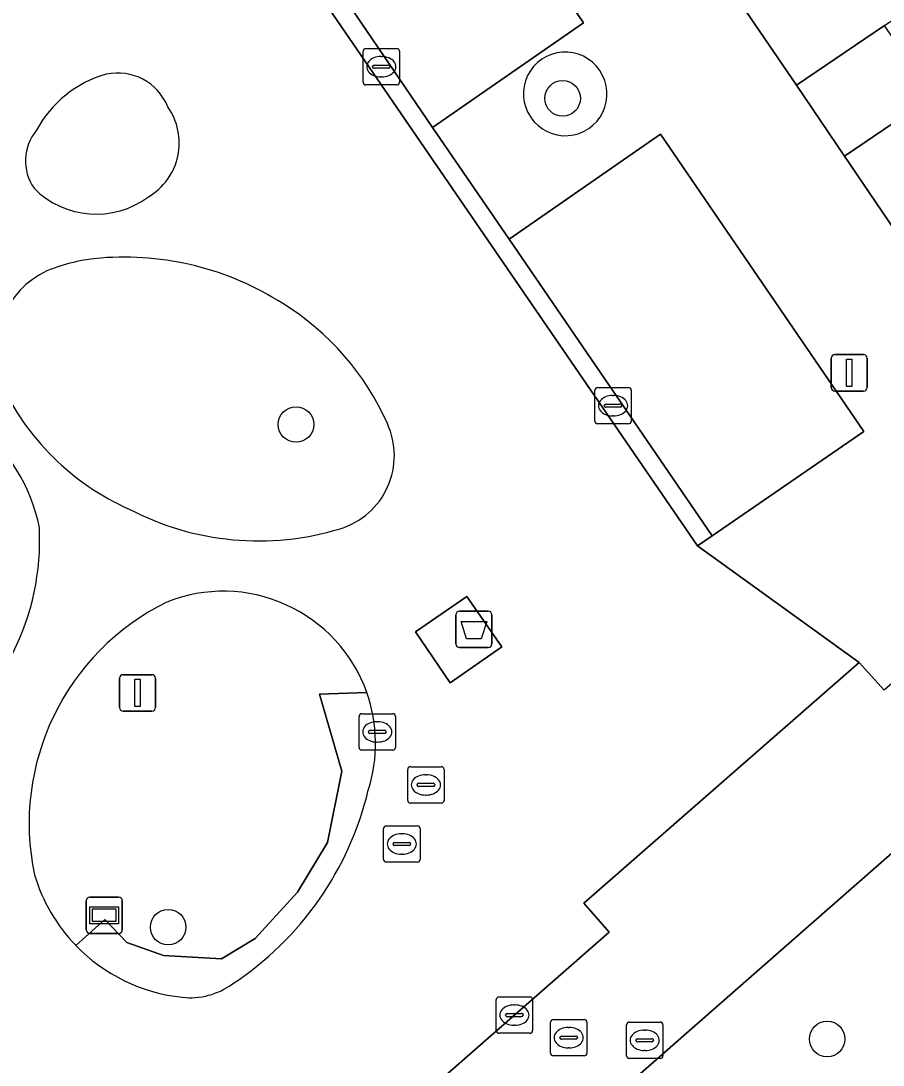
# Model space of a CAD drawing. Extents: x 155275 to 156265, y 382654 to 383635.
# Drawn here: x 156007.7 to 156031.4, y 383317.06 to 383345.75 of the extents above; entities that cross this region are included whole.
import ezdxf

# ---------------------------------------------------------------- set-up
doc = ezdxf.new("R2010")
doc.units = 0
for name, color, linetype in [('IMGEO_Afval_apart_plaats', 7, 'Continuous'), ('IMGEO_Berm_groen', 7, 'Continuous'), ('IMGEO_Boom', 7, 'Continuous'), ('IMGEO_Erf', 7, 'Continuous'), ('IMGEO_Groenvoorziening', 7, 'Continuous'), ('IMGEO_Kolk', 7, 'Continuous'), ('IMGEO_Lichtmast', 7, 'Continuous'), ('IMGEO_Pand', 7, 'Continuous'), ('IMGEO_Parkeervlak_open', 7, 'Continuous'), ('IMGEO_Rijbaan_lokaal_gesloten', 7, 'Continuous'), ('IMGEO_Rioolput', 7, 'Continuous'), ('IMGEO_Verklikker', 7, 'Continuous'), ('IMGEO_Voetpad_gesloten', 7, 'Continuous'), ('IMGEO_Voetpad_open', 7, 'Continuous')]:
    doc.layers.add(name, color=color, linetype=linetype)

msp = doc.modelspace()

# ---------------------------------------------------------------- linework, layer by layer
at = {"layer": 'IMGEO_Afval_apart_plaats'}
for p, q in [((156019.655, 383328.633), (156019.655, 383329.433)), ((156019.655, 383329.433), (156019.655, 383328.633)), ((156019.755, 383329.533), (156020.545, 383329.533)), ((156020.545, 383329.533), (156019.755, 383329.533)), ((156020.645, 383329.433), (156020.645, 383328.633)), ((156020.645, 383328.633), (156020.645, 383329.433)), ((156020.545, 383328.533), (156019.755, 383328.533)), ((156019.755, 383328.533), (156020.545, 383328.533))]:
    msp.add_line(p, q, dxfattribs=at)
msp.add_lwpolyline([(156019.798, 383329.247), (156020.502, 383329.247), (156020.353, 383328.777), (156019.947, 383328.777), (156019.798, 383329.247)], dxfattribs=at)
for centre, start, end in [((156019.755, 383329.433), 90, 180), ((156019.755, 383329.433), 90, 180), ((156020.545, 383329.433), 0, 90), ((156020.545, 383329.433), 360, 90), ((156019.755, 383328.633), 180, 270), ((156019.755, 383328.633), 180, 270), ((156020.545, 383328.633), 270, 0), ((156020.545, 383328.633), 270, 0)]:
    msp.add_arc(centre, 0.1, start, end, dxfattribs=at)
at = {"layer": 'IMGEO_Berm_groen'}
msp.add_lwpolyline([(156057.515, 383339.177), (156056.914, 383339.98), (156056.503, 383340.188), (156055.107, 383340.105), (156053.12, 383339.783), (156051.186, 383339.241), (156050.472, 383338.881), (156047.828, 383337.031), (156044.212, 383333.905), (156005.535, 383300.011), (155948.156, 383249.945), (155937.002, 383240.244)], dxfattribs=at)
at = {"layer": 'IMGEO_Boom'}
for centre in [(156022.588, 383343.625), (156015.26, 383334.664), (156011.745, 383320.85), (156029.861, 383317.776)]:
    msp.add_circle(centre, 0.489, dxfattribs=at)
at = {"layer": 'IMGEO_Erf'}
msp.add_lwpolyline([(156030.898, 383351.899), (156030.83, 383351.999), (156027.976, 383350.054), (156024.867, 383354.615), (156022.749, 383353.169), (156029.016, 383343.984), (156031.435, 383345.628), (156033.854, 383347.272), (156035.178, 383345.325), (156032.759, 383343.681), (156030.34, 383342.036), (156033.631, 383337.194), (156040.093, 383341.626), (156036.275, 383347.212), (156034.785, 383346.194)], close=True, dxfattribs=at)
at = {"layer": 'IMGEO_Groenvoorziening'}
for points in [[(156009.204, 383320.35), (156010.004, 383321.057), (156010.613, 383320.431), (156011.617, 383320.067), (156013.208, 383319.983), (156014.138, 383320.538), (156015.301, 383321.809), (156016.129, 383323.176), (156016.518, 383325.138), (156015.91, 383327.249), (156017.205, 383327.3)], [(156017.205, 383327.3), (156015.91, 383327.249), (156016.518, 383325.138), (156016.129, 383323.176), (156015.301, 383321.809), (156014.138, 383320.538), (156013.208, 383319.983), (156011.617, 383320.067), (156010.613, 383320.431), (156010.004, 383321.057), (156009.204, 383320.35)]]:
    msp.add_lwpolyline(points, dxfattribs=at)
for centre, radius, start, end in [((156022.658, 383343.752), 1.146, 33.7696, 214.4006), ((156010.902, 383341.259), 3.151, 105.8082, 151.7443), ((156010.353, 383342.829), 1.494, 22.2939, 101.9241), ((156022.663, 383343.744), 1.146, 213.9555, 34.2147), ((156010.327, 383342.403), 1.723, 300.4825, 35.1858), ((156009.142, 383341.908), 1.319, 140.2823, 214.7635), ((156009.767, 383342.855), 2.41, 224.8448, 306.5307), ((156010.261, 383334.421), 4.83, 94.3681, 112.4797), ((156010.542, 383331.2), 8.063, 57.2968, 94.6146), ((156009.465, 383336.649), 2.469, 115.1822, 198.9364), ((156011.038, 383331.722), 7.357, 23.7682, 58.3523), ((156013.524, 383338.765), 7.029, 204.5241, 246.1092), ((156003.708, 383330.978), 4.576, 10.6587, 95.4864), ((156015.862, 383333.809), 2.101, 286.9615, 24.7018), ((156014.235, 383339.144), 7.679, 242.398, 286.9601), ((156001.27, 383331.491), 6.943, 304.373, 2.7466), ((156013.263, 383325.897), 4.185, 19.5894, 111.8512), ((156014.704, 383323.7), 6.78, 116.2513, 192.0096), ((156013.258, 383325.898), 4.189, 342.1143, 19.5482), ((156008.673, 383326.652), 8.811, 303.316, 346.6148), ((156012.635, 383323.653), 4.762, 196.642, 223.9113), ((156012.629, 383323.662), 4.765, 224.0369, 264.0435), ((156012.354, 383320.874), 1.963, 263.608, 306.1616)]:
    msp.add_arc(centre, radius, start, end, dxfattribs=at)
at = {"layer": 'IMGEO_Kolk'}
for p, q in [((156017.105, 383344.069), (156017.105, 383344.921)), ((156017.18, 383344.995), (156018.032, 383344.995)), ((156018.106, 383344.921), (156018.106, 383344.069)), ((156017.593, 383344.775), (156017.618, 383344.775)), ((156017.364, 383344.489), (156017.364, 383344.501)), ((156017.802, 383344.452), (156017.404, 383344.452)), ((156017.407, 383344.538), (156017.805, 383344.538)), ((156017.848, 383344.501), (156017.848, 383344.489)), ((156017.616, 383344.215), (156017.591, 383344.215)), ((156018.032, 383343.995), (156017.18, 383343.995)), ((156023.55, 383335.681), (156024.402, 383335.681)), ((156023.475, 383334.755), (156023.475, 383335.607)), ((156023.963, 383335.461), (156023.988, 383335.461)), ((156024.476, 383335.607), (156024.476, 383334.755)), ((156023.734, 383335.175), (156023.734, 383335.187)), ((156024.172, 383335.138), (156023.774, 383335.138)), ((156023.777, 383335.224), (156024.175, 383335.224)), ((156024.218, 383335.187), (156024.218, 383335.175)), ((156023.986, 383334.901), (156023.961, 383334.901)), ((156024.402, 383334.681), (156023.55, 383334.681)), ((156020.763, 383318.007), (156020.763, 383318.859)), ((156020.838, 383318.933), (156021.69, 383318.933)), ((156021.764, 383318.859), (156021.764, 383318.007)), ((156021.065, 383318.476), (156021.463, 383318.476)), ((156021.251, 383318.713), (156021.276, 383318.713)), ((156021.022, 383318.427), (156021.022, 383318.439)), ((156021.46, 383318.39), (156021.062, 383318.39)), ((156021.506, 383318.439), (156021.506, 383318.427)), ((156021.69, 383317.933), (156020.838, 383317.933)), ((156021.274, 383318.153), (156021.249, 383318.153))]:
    msp.add_line(p, q, dxfattribs=at)
for points in [[(156017.105, 383344.069), (156017.105, 383344.921)], [(156017.18, 383344.995), (156018.032, 383344.995)], [(156018.106, 383344.921), (156018.106, 383344.069)], [(156018.032, 383343.995), (156017.18, 383343.995)], [(156023.55, 383335.681), (156024.402, 383335.681)], [(156023.475, 383334.755), (156023.475, 383335.607)], [(156024.476, 383335.607), (156024.476, 383334.755)], [(156024.402, 383334.681), (156023.55, 383334.681)], [(156020.763, 383318.007), (156020.763, 383318.859)], [(156020.838, 383318.933), (156021.69, 383318.933)], [(156021.764, 383318.859), (156021.764, 383318.007)], [(156021.69, 383317.933), (156020.838, 383317.933)]]:
    msp.add_lwpolyline(points, dxfattribs=at)
for centre, radius, start, end in [((156017.182, 383344.919), 0.0765, 91.552, 178.448), ((156017.182, 383344.919), 0.0765, 91.552, 178.448), ((156018.03, 383344.919), 0.0765, 1.552, 88.448), ((156018.03, 383344.919), 0.0765, 1.552, 88.448), ((156017.404, 383344.498), 0.0403, 85.8775, 175.7526), ((156017.401, 383344.488), 0.0366, 178.938, 274.7102), ((156017.805, 383344.495), 0.043, 264.8664, 352.4533), ((156017.809, 383344.5), 0.0386, 1.7309, 96.639), ((156017.182, 383344.071), 0.0765, 181.552, 268.448), ((156017.182, 383344.071), 0.0765, 181.552, 268.448), ((156018.03, 383344.071), 0.0765, 271.552, 358.448), ((156018.03, 383344.071), 0.0765, 271.552, 358.448), ((156023.552, 383335.605), 0.0765, 91.552, 178.448), ((156023.552, 383335.605), 0.0765, 91.552, 178.448), ((156024.4, 383335.605), 0.0765, 1.552, 88.448), ((156024.4, 383335.605), 0.0765, 1.552, 88.448), ((156023.774, 383335.184), 0.0403, 85.8775, 175.7526), ((156023.771, 383335.174), 0.0366, 178.938, 274.7102), ((156024.175, 383335.181), 0.043, 264.8664, 352.4533), ((156024.179, 383335.186), 0.0386, 1.7309, 96.639), ((156023.552, 383334.757), 0.0765, 181.552, 268.448), ((156023.552, 383334.757), 0.0765, 181.552, 268.448), ((156024.4, 383334.757), 0.0765, 271.552, 358.448), ((156024.4, 383334.757), 0.0765, 271.552, 358.448), ((156020.84, 383318.857), 0.0765, 91.552, 178.448), ((156020.84, 383318.857), 0.0765, 91.552, 178.448), ((156021.688, 383318.857), 0.0765, 1.552, 88.448), ((156021.688, 383318.857), 0.0765, 1.552, 88.448), ((156021.062, 383318.436), 0.0403, 85.8775, 175.7526), ((156021.467, 383318.438), 0.0386, 1.7309, 96.639), ((156021.059, 383318.426), 0.0366, 178.938, 274.7102), ((156021.463, 383318.433), 0.043, 264.8664, 352.4533), ((156020.84, 383318.009), 0.0765, 181.552, 268.448), ((156020.84, 383318.009), 0.0765, 181.552, 268.448), ((156021.688, 383318.009), 0.0765, 271.552, 358.448), ((156021.688, 383318.009), 0.0765, 271.552, 358.448)]:
    msp.add_arc(centre, radius, start, end, dxfattribs=at)
for centre, major_axis, ratio, start_param, end_param in [((156017.592, 383344.495), (-0.387, 0.002), 0.722429, 4.712389, 7.853982), ((156017.617, 383344.495), (-0.39, 0.002), 0.717154, 1.570796, 4.712389), ((156023.962, 383335.181), (-0.387, 0.002), 0.722429, 4.712389, 7.853982), ((156023.987, 383335.181), (-0.39, 0.002), 0.717154, 1.570796, 4.712389), ((156021.25, 383318.433), (-0.387, 0.002), 0.722429, 4.712389, 7.853982), ((156021.275, 383318.433), (-0.39, 0.002), 0.717154, 1.570796, 4.712389)]:
    msp.add_ellipse(centre, major_axis=major_axis, ratio=ratio, start_param=start_param, end_param=end_param, dxfattribs=at)
at = {"layer": 'IMGEO_Lichtmast'}
for p, q in [((156030.073, 383336.583), (156030.863, 383336.583)), ((156030.863, 383336.583), (156030.073, 383336.583)), ((156029.973, 383335.683), (156029.973, 383336.483)), ((156029.973, 383336.483), (156029.973, 383335.683)), ((156030.963, 383336.483), (156030.963, 383335.683)), ((156030.963, 383335.683), (156030.963, 383336.483)), ((156030.863, 383335.583), (156030.073, 383335.583)), ((156030.073, 383335.583), (156030.863, 383335.583)), ((156010.41, 383326.888), (156010.41, 383327.688)), ((156010.41, 383327.688), (156010.41, 383326.888)), ((156010.51, 383327.788), (156011.3, 383327.788)), ((156011.3, 383327.788), (156010.51, 383327.788)), ((156011.4, 383327.688), (156011.4, 383326.888)), ((156011.4, 383326.888), (156011.4, 383327.688)), ((156011.3, 383326.788), (156010.51, 383326.788)), ((156010.51, 383326.788), (156011.3, 383326.788))]:
    msp.add_line(p, q, dxfattribs=at)
for points in [[(156030.393, 383336.458), (156030.543, 383336.458), (156030.543, 383335.708), (156030.393, 383335.708), (156030.393, 383336.458)], [(156010.83, 383327.663), (156010.98, 383327.663), (156010.98, 383326.913), (156010.83, 383326.913), (156010.83, 383327.663)]]:
    msp.add_lwpolyline(points, dxfattribs=at)
for centre, start, end in [((156030.073, 383336.483), 90, 180), ((156030.073, 383336.483), 90, 180), ((156030.863, 383336.483), 0, 90), ((156030.863, 383336.483), 360, 90), ((156030.073, 383335.683), 180, 270), ((156030.073, 383335.683), 180, 270), ((156030.863, 383335.683), 270, 0), ((156030.863, 383335.683), 270, 0), ((156010.51, 383327.688), 90, 180), ((156010.51, 383327.688), 90, 180), ((156011.3, 383327.688), 0, 90), ((156011.3, 383327.688), 360, 90), ((156010.51, 383326.888), 180, 270), ((156010.51, 383326.888), 180, 270), ((156011.3, 383326.888), 270, 0), ((156011.3, 383326.888), 270, 0)]:
    msp.add_arc(centre, 0.1, start, end, dxfattribs=at)
at = {"layer": 'IMGEO_Pand'}
msp.add_lwpolyline([(156031.435, 383345.628), (156029.016, 383343.984), (156030.34, 383342.036), (156032.759, 383343.681)], close=True, dxfattribs=at)
at = {"layer": 'IMGEO_Parkeervlak_open'}
for points in [[(156013.451, 383351.009), (156019.012, 383342.824), (156023.166, 383345.698), (156017.624, 383353.837)], [(156021.124, 383339.76), (156026.703, 383331.602), (156030.867, 383334.472), (156025.284, 383342.638)]]:
    msp.add_lwpolyline(points, close=True, dxfattribs=at)
at = {"layer": 'IMGEO_Rijbaan_lokaal_gesloten'}
for points in [[(156044.212, 383333.905), (156047.828, 383337.031), (156045.433, 383339.61), (156037.02, 383332.253), (156034.148, 383329.741), (156031.424, 383327.359), (156030.742, 383328.123), (156023.168, 383321.513), (156023.865, 383320.715), (156015.69, 383313.548), (156015.009, 383314.336), (156007.467, 383307.738), (156008.12, 383306.942), (156002.698, 383302.212), (156002.101, 383301.691), (155975.918, 383278.787), (155970.509, 383274.055), (155962.933, 383267.457), (155961.175, 383265.928), (155960.371, 383265.229), (155945.85, 383252.589), (155936.216, 383244.222), (155920.936, 383230.952)], [(155937.002, 383240.244), (155948.156, 383249.945), (156005.535, 383300.011), (156044.212, 383333.905)]]:
    msp.add_lwpolyline(points, dxfattribs=at)
at = {"layer": 'IMGEO_Rioolput'}
for p, q in [((156016.993, 383325.79), (156016.993, 383326.642)), ((156017.068, 383326.716), (156017.92, 383326.716)), ((156017.481, 383326.496), (156017.506, 383326.496)), ((156017.994, 383326.642), (156017.994, 383325.79)), ((156017.252, 383326.21), (156017.252, 383326.222)), ((156017.295, 383326.259), (156017.693, 383326.259)), ((156017.736, 383326.222), (156017.736, 383326.21)), ((156017.69, 383326.173), (156017.292, 383326.173)), ((156017.504, 383325.936), (156017.479, 383325.936)), ((156017.92, 383325.716), (156017.068, 383325.716)), ((156018.33, 383324.334), (156018.33, 383325.186)), ((156018.405, 383325.26), (156019.257, 383325.26)), ((156019.331, 383325.186), (156019.331, 383324.334)), ((156018.632, 383324.803), (156019.03, 383324.803)), ((156018.818, 383325.04), (156018.843, 383325.04)), ((156018.589, 383324.754), (156018.589, 383324.766)), ((156019.027, 383324.717), (156018.629, 383324.717)), ((156019.073, 383324.766), (156019.073, 383324.754)), ((156019.257, 383324.26), (156018.405, 383324.26)), ((156018.841, 383324.48), (156018.816, 383324.48)), ((156017.743, 383323.635), (156018.595, 383323.635)), ((156017.668, 383322.709), (156017.668, 383323.561)), ((156018.156, 383323.415), (156018.181, 383323.415)), ((156018.669, 383323.561), (156018.669, 383322.709)), ((156017.927, 383323.129), (156017.927, 383323.141)), ((156018.365, 383323.092), (156017.967, 383323.092)), ((156017.97, 383323.178), (156018.368, 383323.178)), ((156018.411, 383323.141), (156018.411, 383323.129)), ((156018.179, 383322.855), (156018.154, 383322.855)), ((156018.595, 383322.635), (156017.743, 383322.635)), ((156022.256, 383317.387), (156022.256, 383318.239)), ((156022.331, 383318.313), (156023.183, 383318.313)), ((156023.257, 383318.239), (156023.257, 383317.387)), ((156024.42, 383318.241), (156025.272, 383318.241)), ((156022.744, 383318.093), (156022.769, 383318.093)), ((156024.345, 383317.315), (156024.345, 383318.167)), ((156024.833, 383318.021), (156024.858, 383318.021)), ((156025.346, 383318.167), (156025.346, 383317.315)), ((156022.515, 383317.807), (156022.515, 383317.819)), ((156022.953, 383317.77), (156022.555, 383317.77)), ((156022.558, 383317.856), (156022.956, 383317.856)), ((156022.999, 383317.819), (156022.999, 383317.807)), ((156024.604, 383317.735), (156024.604, 383317.747)), ((156025.042, 383317.698), (156024.644, 383317.698)), ((156024.647, 383317.784), (156025.045, 383317.784)), ((156025.088, 383317.747), (156025.088, 383317.735)), ((156023.183, 383317.313), (156022.331, 383317.313)), ((156022.767, 383317.533), (156022.742, 383317.533)), ((156024.856, 383317.461), (156024.831, 383317.461)), ((156025.272, 383317.241), (156024.42, 383317.241))]:
    msp.add_line(p, q, dxfattribs=at)
for points in [[(156016.993, 383325.79), (156016.993, 383326.642)], [(156017.068, 383326.716), (156017.92, 383326.716)], [(156017.994, 383326.642), (156017.994, 383325.79)], [(156017.92, 383325.716), (156017.068, 383325.716)], [(156018.33, 383324.334), (156018.33, 383325.186)], [(156018.405, 383325.26), (156019.257, 383325.26)], [(156019.331, 383325.186), (156019.331, 383324.334)], [(156019.257, 383324.26), (156018.405, 383324.26)], [(156017.743, 383323.635), (156018.595, 383323.635)], [(156017.668, 383322.709), (156017.668, 383323.561)], [(156018.669, 383323.561), (156018.669, 383322.709)], [(156018.595, 383322.635), (156017.743, 383322.635)], [(156022.256, 383317.387), (156022.256, 383318.239)], [(156022.331, 383318.313), (156023.183, 383318.313)], [(156023.257, 383318.239), (156023.257, 383317.387)], [(156024.42, 383318.241), (156025.272, 383318.241)], [(156024.345, 383317.315), (156024.345, 383318.167)], [(156025.346, 383318.167), (156025.346, 383317.315)], [(156023.183, 383317.313), (156022.331, 383317.313)], [(156025.272, 383317.241), (156024.42, 383317.241)]]:
    msp.add_lwpolyline(points, dxfattribs=at)
for centre, radius, start, end in [((156017.07, 383326.64), 0.0765, 91.552, 178.448), ((156017.07, 383326.64), 0.0765, 91.552, 178.448), ((156017.918, 383326.64), 0.0765, 1.552, 88.448), ((156017.918, 383326.64), 0.0765, 1.552, 88.448), ((156017.292, 383326.219), 0.0403, 85.8775, 175.7526), ((156017.289, 383326.209), 0.0366, 178.938, 274.7102), ((156017.693, 383326.216), 0.043, 264.8664, 352.4533), ((156017.697, 383326.221), 0.0386, 1.7309, 96.639), ((156017.07, 383325.792), 0.0765, 181.552, 268.448), ((156017.07, 383325.792), 0.0765, 181.552, 268.448), ((156017.918, 383325.792), 0.0765, 271.552, 358.448), ((156017.918, 383325.792), 0.0765, 271.552, 358.448), ((156018.407, 383325.184), 0.0765, 91.552, 178.448), ((156018.407, 383325.184), 0.0765, 91.552, 178.448), ((156019.255, 383325.184), 0.0765, 1.552, 88.448), ((156019.255, 383325.184), 0.0765, 1.552, 88.448), ((156018.629, 383324.763), 0.0403, 85.8775, 175.7526), ((156019.034, 383324.765), 0.0386, 1.7309, 96.639), ((156018.626, 383324.753), 0.0366, 178.938, 274.7102), ((156019.03, 383324.76), 0.043, 264.8664, 352.4533), ((156018.407, 383324.336), 0.0765, 181.552, 268.448), ((156018.407, 383324.336), 0.0765, 181.552, 268.448), ((156019.255, 383324.336), 0.0765, 271.552, 358.448), ((156019.255, 383324.336), 0.0765, 271.552, 358.448), ((156017.745, 383323.559), 0.0765, 91.552, 178.448), ((156017.745, 383323.559), 0.0765, 91.552, 178.448), ((156018.593, 383323.559), 0.0765, 1.552, 88.448), ((156018.593, 383323.559), 0.0765, 1.552, 88.448), ((156017.967, 383323.138), 0.0403, 85.8775, 175.7526), ((156017.964, 383323.128), 0.0366, 178.938, 274.7102), ((156018.368, 383323.135), 0.043, 264.8664, 352.4533), ((156018.372, 383323.14), 0.0386, 1.7309, 96.639), ((156017.745, 383322.711), 0.0765, 181.552, 268.448), ((156017.745, 383322.711), 0.0765, 181.552, 268.448), ((156018.593, 383322.711), 0.0765, 271.552, 358.448), ((156018.593, 383322.711), 0.0765, 271.552, 358.448), ((156022.333, 383318.237), 0.0765, 91.552, 178.448), ((156022.333, 383318.237), 0.0765, 91.552, 178.448), ((156023.181, 383318.237), 0.0765, 1.552, 88.448), ((156023.181, 383318.237), 0.0765, 1.552, 88.448), ((156024.422, 383318.165), 0.0765, 91.552, 178.448), ((156024.422, 383318.165), 0.0765, 91.552, 178.448), ((156025.27, 383318.165), 0.0765, 1.552, 88.448), ((156025.27, 383318.165), 0.0765, 1.552, 88.448), ((156022.555, 383317.816), 0.0403, 85.8775, 175.7526), ((156022.552, 383317.806), 0.0366, 178.938, 274.7102), ((156022.956, 383317.813), 0.043, 264.8664, 352.4533), ((156022.96, 383317.818), 0.0386, 1.7309, 96.639), ((156024.644, 383317.744), 0.0403, 85.8775, 175.7526), ((156024.641, 383317.734), 0.0366, 178.938, 274.7102), ((156025.045, 383317.741), 0.043, 264.8664, 352.4533), ((156025.049, 383317.746), 0.0386, 1.7309, 96.639), ((156022.333, 383317.389), 0.0765, 181.552, 268.448), ((156022.333, 383317.389), 0.0765, 181.552, 268.448), ((156023.181, 383317.389), 0.0765, 271.552, 358.448), ((156023.181, 383317.389), 0.0765, 271.552, 358.448), ((156024.422, 383317.317), 0.0765, 181.552, 268.448), ((156024.422, 383317.317), 0.0765, 181.552, 268.448), ((156025.27, 383317.317), 0.0765, 271.552, 358.448), ((156025.27, 383317.317), 0.0765, 271.552, 358.448)]:
    msp.add_arc(centre, radius, start, end, dxfattribs=at)
for centre, major_axis, ratio, start_param, end_param in [((156017.48, 383326.216), (-0.387, 0.002), 0.722429, 4.712389, 7.853982), ((156017.505, 383326.216), (-0.39, 0.002), 0.717154, 1.570796, 4.712389), ((156018.817, 383324.76), (-0.387, 0.002), 0.722429, 4.712389, 7.853982), ((156018.842, 383324.76), (-0.39, 0.002), 0.717154, 1.570796, 4.712389), ((156018.155, 383323.135), (-0.387, 0.002), 0.722429, 4.712389, 7.853982), ((156018.18, 383323.135), (-0.39, 0.002), 0.717154, 1.570796, 4.712389), ((156022.743, 383317.813), (-0.387, 0.002), 0.722429, 4.712389, 7.853982), ((156022.768, 383317.813), (-0.39, 0.002), 0.717154, 1.570796, 4.712389), ((156024.832, 383317.741), (-0.387, 0.002), 0.722429, 4.712389, 7.853982), ((156024.857, 383317.741), (-0.39, 0.002), 0.717154, 1.570796, 4.712389)]:
    msp.add_ellipse(centre, major_axis=major_axis, ratio=ratio, start_param=start_param, end_param=end_param, dxfattribs=at)
at = {"layer": 'IMGEO_Verklikker'}
for p, q in [((156009.595, 383321.677), (156010.385, 383321.677)), ((156010.385, 383321.677), (156009.595, 383321.677)), ((156009.495, 383320.777), (156009.495, 383321.577)), ((156009.495, 383321.577), (156009.495, 383320.777)), ((156010.485, 383321.577), (156010.485, 383320.777)), ((156010.485, 383320.777), (156010.485, 383321.577)), ((156010.385, 383320.677), (156009.595, 383320.677)), ((156009.595, 383320.677), (156010.385, 383320.677))]:
    msp.add_line(p, q, dxfattribs=at)
for points in [[(156009.596, 383321.409), (156010.384, 383321.409), (156010.384, 383320.945), (156009.596, 383320.945), (156009.596, 383321.409)], [(156009.661, 383321.344), (156009.661, 383321.01), (156010.319, 383321.01), (156010.319, 383321.344), (156009.661, 383321.344)]]:
    msp.add_lwpolyline(points, dxfattribs=at)
for centre, start, end in [((156009.595, 383321.577), 90, 180), ((156009.595, 383321.577), 90, 180), ((156010.385, 383321.577), 0, 90), ((156010.385, 383321.577), 360, 90), ((156009.595, 383320.777), 180, 270), ((156009.595, 383320.777), 180, 270), ((156010.385, 383320.777), 270, 0), ((156010.385, 383320.777), 270, 0)]:
    msp.add_arc(centre, 0.1, start, end, dxfattribs=at)
at = {"layer": 'IMGEO_Voetpad_gesloten'}
for points in [[(156013.451, 383351.009), (156012.066, 383353.029), (156009.226, 383357.163), (156008.787, 383356.86), (156026.301, 383331.331), (156026.703, 383331.602), (156021.124, 383339.76), (156019.012, 383342.824)], [(156020.915, 383328.553), (156019.957, 383329.934), (156018.549, 383328.966), (156019.502, 383327.56)]]:
    msp.add_lwpolyline(points, close=True, dxfattribs=at)
at = {"layer": 'IMGEO_Voetpad_open'}
for points in [[(156033.631, 383337.194), (156030.34, 383342.036), (156029.016, 383343.984), (156022.749, 383353.169), (156021.419, 383355.119), (156015.384, 383364.457)], [(156000.156, 383350.884), (156008.787, 383356.86), (156009.226, 383357.163), (156013.37, 383360.05), (156016.213, 383355.896), (156012.066, 383353.029), (156013.451, 383351.009), (156017.624, 383353.837), (156023.166, 383345.698), (156019.012, 383342.824), (156021.124, 383339.76), (156025.284, 383342.638), (156030.867, 383334.472), (156026.703, 383331.602), (156026.301, 383331.331), (156030.742, 383328.123), (156031.424, 383327.359)], [(156023.865, 383320.715), (156023.168, 383321.513), (156030.742, 383328.123), (156026.301, 383331.331), (156008.787, 383356.86), (156000.156, 383350.884)], [(155994.144, 383346.892), (155986.502, 383341.756), (156006.694, 383312.028), (156007.467, 383307.738), (156015.009, 383314.336), (156015.69, 383313.548), (156023.865, 383320.715)]]:
    msp.add_lwpolyline(points, dxfattribs=at)
msp.add_lwpolyline([(156019.502, 383327.56), (156018.549, 383328.966), (156019.957, 383329.934), (156020.915, 383328.553)], close=True, dxfattribs=at)
for centre, radius, start, end in [((156022.658, 383343.752), 1.146, 33.7696, 214.4006), ((156010.902, 383341.259), 3.151, 105.8082, 151.7443), ((156010.353, 383342.829), 1.494, 22.2939, 101.9241), ((156022.663, 383343.744), 1.146, 213.9555, 34.2147), ((156010.327, 383342.403), 1.723, 300.4825, 35.1858), ((156009.142, 383341.908), 1.319, 140.2823, 214.7635), ((156009.767, 383342.855), 2.41, 224.8448, 306.5307), ((156010.261, 383334.421), 4.83, 94.3681, 112.4797), ((156010.542, 383331.2), 8.063, 57.2968, 94.6146), ((156009.465, 383336.649), 2.469, 115.1822, 198.9364), ((156011.038, 383331.722), 7.357, 23.7682, 58.3523), ((156013.524, 383338.765), 7.029, 204.5241, 246.1092), ((156003.708, 383330.978), 4.576, 10.6587, 95.4864), ((156015.862, 383333.809), 2.101, 286.9615, 24.7018), ((156014.235, 383339.144), 7.679, 242.398, 286.9601), ((156001.27, 383331.491), 6.943, 304.373, 2.7466), ((156013.263, 383325.897), 4.185, 19.5894, 111.8512), ((156014.704, 383323.7), 6.78, 116.2513, 192.0096), ((156013.258, 383325.898), 4.189, 342.1143, 19.5482), ((156008.673, 383326.652), 8.811, 303.316, 346.6148), ((156012.635, 383323.653), 4.762, 196.642, 223.9113), ((156012.629, 383323.662), 4.765, 224.0369, 264.0435), ((156012.354, 383320.874), 1.963, 263.608, 306.1616)]:
    msp.add_arc(centre, radius, start, end, dxfattribs=at)

doc.saveas('drawing.dxf')
